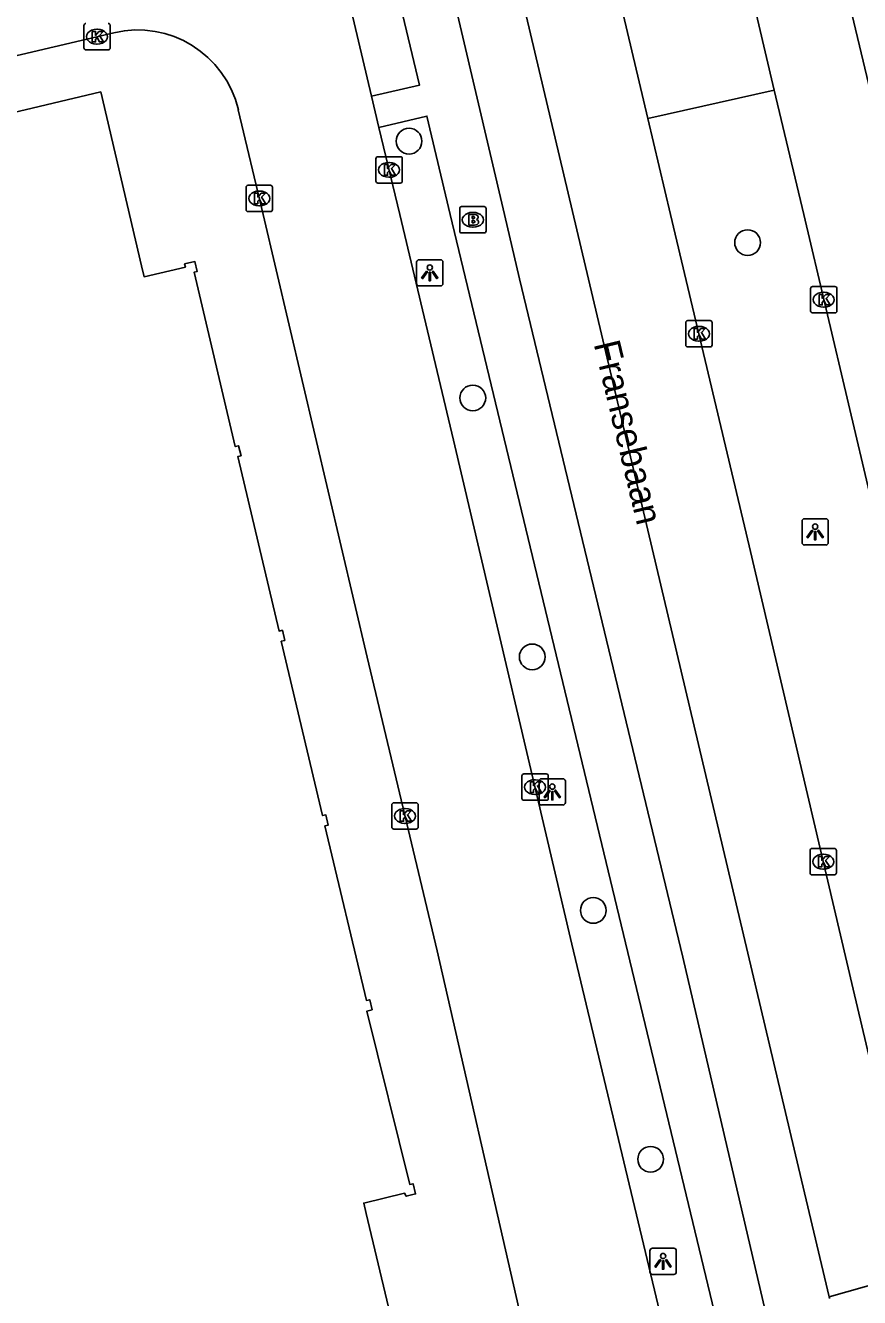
# Model space of a CAD drawing. Extents: x 158461 to 159795, y 387220 to 388672.
# Drawn here: x 159347.21 to 159378.88, y 388208.88 to 388257.18 of the extents above; entities that cross this region are included whole.
import ezdxf

# ---------------------------------------------------------------- set-up
doc = ezdxf.new("R2010")
doc.units = 0
for name, color, linetype in [('IMGEO_Boom', 7, 'Continuous'), ('IMGEO_Brandkraan', 7, 'Continuous'), ('IMGEO_Kolk', 7, 'Continuous'), ('IMGEO_Lichtpunt', 7, 'Continuous'), ('IMGEO_Openbare_ruimte_label', 7, 'Continuous'), ('IMGEO_Pand', 7, 'Continuous'), ('IMGEO_Rijbaan_lokaal_gesloten', 7, 'Continuous'), ('IMGEO_Rijbaan_lokaal_open', 7, 'Continuous'), ('IMGEO_Voetpad_open', 7, 'Continuous')]:
    doc.layers.add(name, color=color, linetype=linetype)

msp = doc.modelspace()

# ---------------------------------------------------------------- linework, layer by layer
at = {"layer": 'IMGEO_Boom'}
for centre in [(159361.776, 388252.789), (159374.632, 388248.936), (159364.197, 388243.037), (159366.454, 388233.207), (159368.773, 388223.581), (159370.95, 388214.131)]:
    msp.add_circle(centre, 0.489, dxfattribs=at)
at = {"layer": 'IMGEO_Brandkraan'}
for p, q in [((159363.699, 388249.378), (159363.699, 388250.23)), ((159363.774, 388250.304), (159364.626, 388250.304)), ((159364.187, 388250.084), (159364.212, 388250.084)), ((159364.7, 388250.23), (159364.7, 388249.378)), ((159364.21, 388249.524), (159364.185, 388249.524)), ((159364.626, 388249.304), (159363.774, 388249.304))]:
    msp.add_line(p, q, dxfattribs=at)
for points in [[(159363.699, 388249.378), (159363.699, 388250.23)], [(159363.774, 388250.304), (159364.626, 388250.304)], [(159364.047, 388250.004), (159364.047, 388249.604), (159364.26, 388249.604)], [(159364.278, 388250.004), (159364.047, 388250.004)], [(159364.226, 388249.923), (159364.172, 388249.923), (159364.172, 388249.847)], [(159364.7, 388250.23), (159364.7, 388249.378)], [(159364.172, 388249.847), (159364.225, 388249.847)], [(159364.234, 388249.771), (159364.172, 388249.771), (159364.172, 388249.69)], [(159364.172, 388249.69), (159364.234, 388249.69)], [(159364.626, 388249.304), (159363.774, 388249.304)]]:
    msp.add_lwpolyline(points, dxfattribs=at)
for centre, radius, start, end in [((159363.776, 388250.228), 0.0765, 91.552, 178.448), ((159363.776, 388250.228), 0.0765, 91.552, 178.448), ((159364.227, 388249.885), 0.0379, 267.8285, 90.9355), ((159364.282, 388249.859), 0.145, 59.4692, 91.5367), ((159364.307, 388249.906), 0.0922, 285.5137, 58.1501), ((159364.624, 388250.228), 0.0765, 1.552, 88.448), ((159364.624, 388250.228), 0.0765, 1.552, 88.448), ((159364.235, 388249.73), 0.0404, 269.8759, 90.5077), ((159364.266, 388249.855), 0.251, 268.6676, 293.5347), ((159364.312, 388249.714), 0.105, 301.3115, 78.989), ((159363.776, 388249.38), 0.0765, 181.552, 268.448), ((159363.776, 388249.38), 0.0765, 181.552, 268.448), ((159364.624, 388249.38), 0.0765, 271.552, 358.448), ((159364.624, 388249.38), 0.0765, 271.552, 358.448)]:
    msp.add_arc(centre, radius, start, end, dxfattribs=at)
for centre, major_axis, ratio, start_param, end_param in [((159364.186, 388249.804), (-0.387, 0.002), 0.722429, 4.712389, 7.853982), ((159364.211, 388249.804), (-0.39, 0.002), 0.717154, 1.570796, 4.712389)]:
    msp.add_ellipse(centre, major_axis=major_axis, ratio=ratio, start_param=start_param, end_param=end_param, dxfattribs=at)
at = {"layer": 'IMGEO_Kolk'}
for p, q in [((159349.429, 388256.33), (159349.429, 388257.182)), ((159350.43, 388257.182), (159350.43, 388256.33)), ((159349.917, 388257.036), (159349.942, 388257.036)), ((159350.356, 388256.256), (159349.504, 388256.256)), ((159349.94, 388256.476), (159349.915, 388256.476)), ((159360.518, 388251.271), (159360.518, 388252.123)), ((159360.593, 388252.197), (159361.445, 388252.197)), ((159361.006, 388251.977), (159361.031, 388251.977)), ((159361.519, 388252.123), (159361.519, 388251.271)), ((159361.029, 388251.417), (159361.004, 388251.417)), ((159355.588, 388250.188), (159355.588, 388251.04)), ((159355.663, 388251.114), (159356.515, 388251.114)), ((159356.076, 388250.894), (159356.101, 388250.894)), ((159356.589, 388251.04), (159356.589, 388250.188)), ((159361.445, 388251.197), (159360.593, 388251.197)), ((159356.515, 388250.114), (159355.663, 388250.114)), ((159356.099, 388250.334), (159356.074, 388250.334)), ((159377.022, 388246.343), (159377.022, 388247.195)), ((159377.097, 388247.269), (159377.949, 388247.269)), ((159377.51, 388247.049), (159377.535, 388247.049)), ((159378.023, 388247.195), (159378.023, 388246.343)), ((159377.949, 388246.269), (159377.097, 388246.269)), ((159377.533, 388246.489), (159377.508, 388246.489)), ((159372.283, 388245.05), (159372.283, 388245.902)), ((159372.358, 388245.976), (159373.21, 388245.976)), ((159372.771, 388245.756), (159372.796, 388245.756)), ((159373.284, 388245.902), (159373.284, 388245.05)), ((159372.794, 388245.196), (159372.769, 388245.196)), ((159373.21, 388244.976), (159372.358, 388244.976)), ((159366.061, 388227.836), (159366.061, 388228.688)), ((159366.136, 388228.762), (159366.988, 388228.762)), ((159367.062, 388228.688), (159367.062, 388227.836)), ((159366.549, 388228.542), (159366.574, 388228.542)), ((159366.988, 388227.762), (159366.136, 388227.762)), ((159366.572, 388227.982), (159366.547, 388227.982)), ((159361.122, 388226.74), (159361.122, 388227.592)), ((159361.197, 388227.666), (159362.049, 388227.666)), ((159361.61, 388227.446), (159361.635, 388227.446)), ((159362.123, 388227.592), (159362.123, 388226.74)), ((159361.633, 388226.886), (159361.608, 388226.886)), ((159362.049, 388226.666), (159361.197, 388226.666)), ((159377.003, 388225.005), (159377.003, 388225.857)), ((159377.078, 388225.931), (159377.93, 388225.931)), ((159378.004, 388225.857), (159378.004, 388225.005)), ((159377.491, 388225.711), (159377.516, 388225.711)), ((159377.93, 388224.931), (159377.078, 388224.931)), ((159377.514, 388225.151), (159377.489, 388225.151))]:
    msp.add_line(p, q, dxfattribs=at)
for points in [[(159349.429, 388256.33), (159349.429, 388257.182)], [(159350.43, 388257.182), (159350.43, 388256.33)], [(159349.75, 388256.956), (159349.873, 388256.956), (159349.873, 388256.805), (159350.003, 388256.956), (159350.167, 388256.956), (159350.021, 388256.805), (159350.174, 388256.556), (159350.022, 388256.556), (159349.937, 388256.72), (159349.873, 388256.653), (159349.873, 388256.556), (159349.75, 388256.556), (159349.75, 388256.956)], [(159350.356, 388256.256), (159349.504, 388256.256)], [(159360.518, 388251.271), (159360.518, 388252.123)], [(159360.593, 388252.197), (159361.445, 388252.197)], [(159360.839, 388251.897), (159360.962, 388251.897), (159360.962, 388251.746), (159361.092, 388251.897), (159361.256, 388251.897), (159361.11, 388251.746), (159361.263, 388251.497), (159361.111, 388251.497), (159361.026, 388251.661), (159360.962, 388251.594), (159360.962, 388251.497), (159360.839, 388251.497), (159360.839, 388251.897)], [(159361.519, 388252.123), (159361.519, 388251.271)], [(159355.588, 388250.188), (159355.588, 388251.04)], [(159355.663, 388251.114), (159356.515, 388251.114)], [(159356.589, 388251.04), (159356.589, 388250.188)], [(159361.445, 388251.197), (159360.593, 388251.197)], [(159355.909, 388250.814), (159356.032, 388250.814), (159356.032, 388250.663), (159356.162, 388250.814), (159356.326, 388250.814), (159356.18, 388250.663), (159356.333, 388250.414), (159356.181, 388250.414), (159356.096, 388250.578), (159356.032, 388250.511), (159356.032, 388250.414), (159355.909, 388250.414), (159355.909, 388250.814)], [(159356.515, 388250.114), (159355.663, 388250.114)], [(159377.022, 388246.343), (159377.022, 388247.195)], [(159377.097, 388247.269), (159377.949, 388247.269)], [(159378.023, 388247.195), (159378.023, 388246.343)], [(159377.343, 388246.969), (159377.466, 388246.969), (159377.466, 388246.818), (159377.596, 388246.969), (159377.76, 388246.969), (159377.614, 388246.818), (159377.767, 388246.569), (159377.615, 388246.569), (159377.53, 388246.733), (159377.466, 388246.666), (159377.466, 388246.569), (159377.343, 388246.569), (159377.343, 388246.969)], [(159377.949, 388246.269), (159377.097, 388246.269)], [(159372.283, 388245.05), (159372.283, 388245.902)], [(159372.358, 388245.976), (159373.21, 388245.976)], [(159372.604, 388245.676), (159372.727, 388245.676), (159372.727, 388245.525), (159372.857, 388245.676), (159373.021, 388245.676), (159372.875, 388245.525), (159373.028, 388245.276), (159372.876, 388245.276), (159372.791, 388245.44), (159372.727, 388245.373), (159372.727, 388245.276), (159372.604, 388245.276), (159372.604, 388245.676)], [(159373.284, 388245.902), (159373.284, 388245.05)], [(159373.21, 388244.976), (159372.358, 388244.976)], [(159366.061, 388227.836), (159366.061, 388228.688)], [(159366.136, 388228.762), (159366.988, 388228.762)], [(159367.062, 388228.688), (159367.062, 388227.836)], [(159366.382, 388228.462), (159366.505, 388228.462), (159366.505, 388228.311), (159366.635, 388228.462), (159366.799, 388228.462), (159366.653, 388228.311), (159366.806, 388228.062), (159366.654, 388228.062), (159366.569, 388228.226), (159366.505, 388228.159), (159366.505, 388228.062), (159366.382, 388228.062), (159366.382, 388228.462)], [(159366.988, 388227.762), (159366.136, 388227.762)], [(159361.122, 388226.74), (159361.122, 388227.592)], [(159361.197, 388227.666), (159362.049, 388227.666)], [(159361.443, 388227.366), (159361.566, 388227.366), (159361.566, 388227.215), (159361.696, 388227.366), (159361.86, 388227.366), (159361.714, 388227.215), (159361.867, 388226.966), (159361.715, 388226.966), (159361.63, 388227.13), (159361.566, 388227.063), (159361.566, 388226.966), (159361.443, 388226.966), (159361.443, 388227.366)], [(159362.123, 388227.592), (159362.123, 388226.74)], [(159362.049, 388226.666), (159361.197, 388226.666)], [(159377.003, 388225.005), (159377.003, 388225.857)], [(159377.078, 388225.931), (159377.93, 388225.931)], [(159378.004, 388225.857), (159378.004, 388225.005)], [(159377.324, 388225.631), (159377.447, 388225.631), (159377.447, 388225.48), (159377.577, 388225.631), (159377.741, 388225.631), (159377.595, 388225.48), (159377.748, 388225.231), (159377.596, 388225.231), (159377.511, 388225.395), (159377.447, 388225.328), (159377.447, 388225.231), (159377.324, 388225.231), (159377.324, 388225.631)], [(159377.93, 388224.931), (159377.078, 388224.931)]]:
    msp.add_lwpolyline(points, dxfattribs=at)
for centre, start, end in [((159349.506, 388257.18), 91.552, 178.448), ((159349.506, 388257.18), 91.552, 178.448), ((159350.354, 388257.18), 1.552, 88.448), ((159350.354, 388257.18), 1.552, 88.448), ((159349.506, 388256.332), 181.552, 268.448), ((159349.506, 388256.332), 181.552, 268.448), ((159350.354, 388256.332), 271.552, 358.448), ((159350.354, 388256.332), 271.552, 358.448), ((159360.595, 388252.121), 91.552, 178.448), ((159360.595, 388252.121), 91.552, 178.448), ((159361.443, 388252.121), 1.552, 88.448), ((159361.443, 388252.121), 1.552, 88.448), ((159355.665, 388251.038), 91.552, 178.448), ((159355.665, 388251.038), 91.552, 178.448), ((159356.513, 388251.038), 1.552, 88.448), ((159356.513, 388251.038), 1.552, 88.448), ((159360.595, 388251.273), 181.552, 268.448), ((159360.595, 388251.273), 181.552, 268.448), ((159361.443, 388251.273), 271.552, 358.448), ((159361.443, 388251.273), 271.552, 358.448), ((159355.665, 388250.19), 181.552, 268.448), ((159355.665, 388250.19), 181.552, 268.448), ((159356.513, 388250.19), 271.552, 358.448), ((159356.513, 388250.19), 271.552, 358.448), ((159377.099, 388247.193), 91.552, 178.448), ((159377.099, 388247.193), 91.552, 178.448), ((159377.947, 388247.193), 1.552, 88.448), ((159377.947, 388247.193), 1.552, 88.448), ((159377.099, 388246.345), 181.552, 268.448), ((159377.099, 388246.345), 181.552, 268.448), ((159377.947, 388246.345), 271.552, 358.448), ((159377.947, 388246.345), 271.552, 358.448), ((159372.36, 388245.9), 91.552, 178.448), ((159372.36, 388245.9), 91.552, 178.448), ((159373.208, 388245.9), 1.552, 88.448), ((159373.208, 388245.9), 1.552, 88.448), ((159372.36, 388245.052), 181.552, 268.448), ((159372.36, 388245.052), 181.552, 268.448), ((159373.208, 388245.052), 271.552, 358.448), ((159373.208, 388245.052), 271.552, 358.448), ((159366.138, 388228.686), 91.552, 178.448), ((159366.138, 388228.686), 91.552, 178.448), ((159366.986, 388228.686), 1.552, 88.448), ((159366.986, 388228.686), 1.552, 88.448), ((159366.138, 388227.838), 181.552, 268.448), ((159366.138, 388227.838), 181.552, 268.448), ((159366.986, 388227.838), 271.552, 358.448), ((159366.986, 388227.838), 271.552, 358.448), ((159361.199, 388227.59), 91.552, 178.448), ((159361.199, 388227.59), 91.552, 178.448), ((159362.047, 388227.59), 1.552, 88.448), ((159362.047, 388227.59), 1.552, 88.448), ((159361.199, 388226.742), 181.552, 268.448), ((159361.199, 388226.742), 181.552, 268.448), ((159362.047, 388226.742), 271.552, 358.448), ((159362.047, 388226.742), 271.552, 358.448), ((159377.08, 388225.855), 91.552, 178.448), ((159377.08, 388225.855), 91.552, 178.448), ((159377.928, 388225.855), 1.552, 88.448), ((159377.928, 388225.855), 1.552, 88.448), ((159377.08, 388225.007), 181.552, 268.448), ((159377.08, 388225.007), 181.552, 268.448), ((159377.928, 388225.007), 271.552, 358.448), ((159377.928, 388225.007), 271.552, 358.448)]:
    msp.add_arc(centre, 0.0765, start, end, dxfattribs=at)
for centre, major_axis, ratio, start_param, end_param in [((159349.916, 388256.756), (-0.387, 0.002), 0.722429, 4.712389, 7.853982), ((159349.941, 388256.756), (-0.39, 0.002), 0.717154, 1.570796, 4.712389), ((159361.005, 388251.697), (-0.387, 0.002), 0.722429, 4.712389, 7.853982), ((159361.03, 388251.697), (-0.39, 0.002), 0.717154, 1.570796, 4.712389), ((159356.075, 388250.614), (-0.387, 0.002), 0.722429, 4.712389, 7.853982), ((159356.1, 388250.614), (-0.39, 0.002), 0.717154, 1.570796, 4.712389), ((159377.509, 388246.769), (-0.387, 0.002), 0.722429, 4.712389, 7.853982), ((159377.534, 388246.769), (-0.39, 0.002), 0.717154, 1.570796, 4.712389), ((159372.77, 388245.476), (-0.387, 0.002), 0.722429, 4.712389, 7.853982), ((159372.795, 388245.476), (-0.39, 0.002), 0.717154, 1.570796, 4.712389), ((159366.548, 388228.262), (-0.387, 0.002), 0.722429, 4.712389, 7.853982), ((159366.573, 388228.262), (-0.39, 0.002), 0.717154, 1.570796, 4.712389), ((159361.609, 388227.166), (-0.387, 0.002), 0.722429, 4.712389, 7.853982), ((159361.634, 388227.166), (-0.39, 0.002), 0.717154, 1.570796, 4.712389), ((159377.49, 388225.431), (-0.387, 0.002), 0.722429, 4.712389, 7.853982), ((159377.515, 388225.431), (-0.39, 0.002), 0.717154, 1.570796, 4.712389)]:
    msp.add_ellipse(centre, major_axis=major_axis, ratio=ratio, start_param=start_param, end_param=end_param, dxfattribs=at)
at = {"layer": 'IMGEO_Lichtpunt'}
for p, q in [((159362.064, 388248.193), (159362.064, 388247.386)), ((159362.064, 388248.193), (159362.064, 388247.386)), ((159362.966, 388248.288), (159362.158, 388248.288)), ((159362.966, 388248.288), (159362.158, 388248.288)), ((159363.06, 388247.386), (159363.06, 388248.193)), ((159363.06, 388247.386), (159363.06, 388248.193)), ((159362.158, 388247.292), (159362.966, 388247.292)), ((159362.158, 388247.292), (159362.966, 388247.292)), ((159376.698, 388238.356), (159376.698, 388237.549)), ((159376.698, 388238.356), (159376.698, 388237.549)), ((159377.6, 388238.451), (159376.792, 388238.451)), ((159377.6, 388238.451), (159376.792, 388238.451)), ((159377.694, 388237.549), (159377.694, 388238.356)), ((159377.694, 388237.549), (159377.694, 388238.356)), ((159376.792, 388237.455), (159377.6, 388237.455)), ((159376.792, 388237.455), (159377.6, 388237.455)), ((159366.716, 388228.484), (159366.716, 388227.677)), ((159366.716, 388228.484), (159366.716, 388227.677)), ((159367.618, 388228.579), (159366.81, 388228.579)), ((159367.618, 388228.579), (159366.81, 388228.579)), ((159367.712, 388227.677), (159367.712, 388228.484)), ((159367.712, 388227.677), (159367.712, 388228.484)), ((159366.81, 388227.583), (159367.618, 388227.583)), ((159366.81, 388227.583), (159367.618, 388227.583)), ((159370.924, 388210.66), (159370.924, 388209.853)), ((159370.924, 388210.66), (159370.924, 388209.853)), ((159371.826, 388210.755), (159371.018, 388210.755)), ((159371.826, 388210.755), (159371.018, 388210.755)), ((159371.92, 388209.853), (159371.92, 388210.66)), ((159371.92, 388209.853), (159371.92, 388210.66)), ((159371.018, 388209.759), (159371.826, 388209.759)), ((159371.018, 388209.759), (159371.826, 388209.759))]:
    msp.add_line(p, q, dxfattribs=at)
for points in [[(159362.438, 388247.857), (159362.477, 388247.829), (159362.289, 388247.567), (159362.251, 388247.594), (159362.438, 388247.857)], [(159362.54, 388247.809), (159362.587, 388247.809), (159362.587, 388247.487), (159362.54, 388247.487), (159362.54, 388247.809)], [(159362.65, 388247.829), (159362.688, 388247.856), (159362.875, 388247.594), (159362.836, 388247.566), (159362.65, 388247.829)], [(159377.072, 388238.02), (159377.111, 388237.992), (159376.923, 388237.73), (159376.885, 388237.757), (159377.072, 388238.02)], [(159377.174, 388237.972), (159377.221, 388237.972), (159377.221, 388237.65), (159377.174, 388237.65), (159377.174, 388237.972)], [(159377.284, 388237.992), (159377.322, 388238.019), (159377.509, 388237.757), (159377.47, 388237.729), (159377.284, 388237.992)], [(159367.09, 388228.148), (159367.129, 388228.12), (159366.941, 388227.858), (159366.903, 388227.885), (159367.09, 388228.148)], [(159367.192, 388228.1), (159367.239, 388228.1), (159367.239, 388227.778), (159367.192, 388227.778), (159367.192, 388228.1)], [(159367.302, 388228.12), (159367.34, 388228.147), (159367.527, 388227.885), (159367.488, 388227.857), (159367.302, 388228.12)], [(159371.298, 388210.324), (159371.337, 388210.296), (159371.149, 388210.034), (159371.111, 388210.061), (159371.298, 388210.324)], [(159371.51, 388210.296), (159371.548, 388210.323), (159371.735, 388210.061), (159371.696, 388210.033), (159371.51, 388210.296)], [(159371.4, 388210.276), (159371.447, 388210.276), (159371.447, 388209.954), (159371.4, 388209.954), (159371.4, 388210.276)]]:
    msp.add_lwpolyline(points, dxfattribs=at)
for centre in [(159362.563, 388247.991), (159377.197, 388238.154), (159367.215, 388228.282), (159371.423, 388210.458)]:
    msp.add_circle(centre, 0.0994, dxfattribs=at)
for centre, start, end in [((159362.158, 388248.193), 90, 180), ((159362.158, 388248.193), 90, 180), ((159362.966, 388248.193), 0, 90), ((159362.966, 388248.193), 0, 90), ((159362.158, 388247.386), 180, 270), ((159362.158, 388247.386), 180, 270), ((159362.966, 388247.386), 270, 0), ((159362.966, 388247.386), 270, 360), ((159376.792, 388238.356), 90, 180), ((159376.792, 388238.356), 90, 180), ((159377.6, 388238.356), 0, 90), ((159377.6, 388238.356), 0, 90), ((159376.792, 388237.549), 180, 270), ((159376.792, 388237.549), 180, 270), ((159377.6, 388237.549), 270, 0), ((159377.6, 388237.549), 270, 360), ((159366.81, 388228.484), 90, 180), ((159366.81, 388228.484), 90, 180), ((159367.618, 388228.484), 0, 90), ((159367.618, 388228.484), 0, 90), ((159366.81, 388227.677), 180, 270), ((159366.81, 388227.677), 180, 270), ((159367.618, 388227.677), 270, 0), ((159367.618, 388227.677), 270, 360), ((159371.018, 388210.66), 90, 180), ((159371.018, 388210.66), 90, 180), ((159371.826, 388210.66), 0, 90), ((159371.826, 388210.66), 0, 90), ((159371.018, 388209.853), 180, 270), ((159371.018, 388209.853), 180, 270), ((159371.826, 388209.853), 270, 0), ((159371.826, 388209.853), 270, 360)]:
    msp.add_arc(centre, 0.0946, start, end, dxfattribs=at)
at = {"layer": 'IMGEO_Pand'}
msp.add_lwpolyline([(159361.782, 388205.221), (159360.153, 388212.067), (159360.058, 388212.469), (159361.609, 388212.839), (159361.67, 388212.73), (159362.027, 388212.817), (159361.932, 388213.201), (159361.805, 388213.178), (159360.173, 388219.752), (159360.37, 388219.81), (159360.284, 388220.19), (159360.157, 388220.161), (159358.579, 388226.786), (159358.706, 388226.822), (159358.619, 388227.206), (159358.492, 388227.178), (159356.923, 388233.802), (159357.054, 388233.83), (159356.967, 388234.215), (159356.84, 388234.186), (159355.27, 388240.811), (159355.396, 388240.841), (159355.306, 388241.222), (159355.18, 388241.192), (159353.614, 388247.809), (159353.729, 388247.836), (159353.646, 388248.218), (159353.254, 388248.132), (159353.285, 388248.006), (159351.717, 388247.643), (159351.622, 388248.049), (159350.073, 388254.66), (159346.173, 388253.736)], dxfattribs=at)
at = {"layer": 'IMGEO_Rijbaan_lokaal_gesloten'}
for points in [[(159335.458, 388377.025), (159337.831, 388377.578), (159347.296, 388337.39), (159355.2, 388304.109), (159355.701, 388302.348), (159363.364, 388269.674), (159376.567, 388213.813), (159377.725, 388208.912)], [(159375.314, 388208.339), (159372.175, 388221.808), (159365.974, 388247.556), (159365.401, 388250), (159361.594, 388266.235), (159360.532, 388270.78), (159359.434, 388275.436)], [(159389.571, 388212.026), (159389.23, 388213.136), (159378.309, 388258.803), (159380.748, 388259.384)], [(159374.714, 388258.669), (159375.644, 388254.729)], [(159370.845, 388253.652), (159369.907, 388257.615)], [(159375.644, 388254.729), (159376.761, 388250), (159379.306, 388239.224), (159383.881, 388219.883), (159385.991, 388211.174)], [(159381.169, 388209.888), (159378.639, 388220.585), (159374.691, 388237.422), (159371.71, 388250), (159370.845, 388253.652)], [(159377.725, 388208.912), (159381.169, 388209.888)], [(159377.74, 388208.85), (159377.725, 388208.912)]]:
    msp.add_lwpolyline(points, dxfattribs=at)
at = {"layer": 'IMGEO_Rijbaan_lokaal_open'}
for points in [[(159360.353, 388254.493), (159359.524, 388257.976)], [(159350.573, 388256.906), (159328.067, 388251.624), (159321.25, 388250), (159305.854, 388246.332)], [(159360.353, 388254.493), (159360.635, 388253.311)], [(159367.332, 388201.71), (159365.943, 388208.477), (159362.839, 388222.042), (159360.19, 388233.199), (159356.232, 388250), (159355.294, 388253.983)], [(159372.249, 388204.344), (159367.963, 388222.298), (159363.47, 388241.44), (159361.426, 388250), (159360.635, 388253.311)]]:
    msp.add_lwpolyline(points, dxfattribs=at)
msp.add_arc((159351.472, 388253.084), 3.927, 13.2415, 103.2312, dxfattribs=at)
at = {"layer": 'IMGEO_Voetpad_open'}
for points in [[(159356.318, 388263.402), (159359.053, 388263.986), (159360.191, 388263.23), (159362.175, 388254.92), (159360.353, 388254.493)], [(159375.644, 388254.729), (159370.845, 388253.652)], [(159360.635, 388253.311), (159362.457, 388253.738), (159363.343, 388250), (159373.453, 388208)]]:
    msp.add_lwpolyline(points, dxfattribs=at)

# ---------------------------------------------------------------- texts
at = {"layer": 'IMGEO_Openbare_ruimte_label'}
msp.add_text('Fransebaan', height=1, rotation=283.4668, dxfattribs=at).set_placement((159368.782, 388245.095))

doc.saveas('drawing.dxf')
